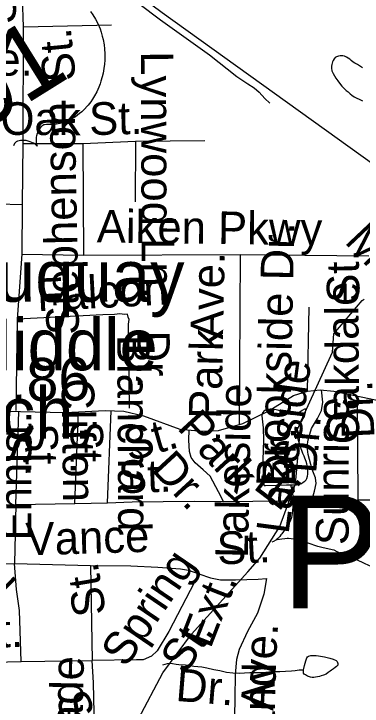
# Model space of a CAD drawing. Extents: x 2001466 to 31450019, y -30647475 to 847247.
# Drawn here: x 2061469 to 2063498, y 665926 to 669956 of the extents above; entities that cross this region are included whole.
import ezdxf

# ---------------------------------------------------------------- set-up
doc = ezdxf.new("R2010")
doc.units = 0
for name, color, linetype in [('Exist Cultural Educational Facility Elementary Label', 7, 'Continuous'), ('Exist Hydrographic Misc Water Feature', 7, 'Continuous'), ('Exist Railroad Mainline', 7, 'Continuous'), ('Exist Road Non-System Type 51', 7, 'Continuous'), ('Exist Road Non-System Type 51 Label', 7, 'Continuous'), ('Exist Road Primary US Shield CELL', 7, 'Continuous'), ('Exist Road Primary US Shield Number Label', 7, 'Continuous'), ('Exist Road Secondary Mileage Hundredths English Label', 7, 'Continuous'), ('Exist Road Secondary Structure Pipe Number Label', 7, 'Continuous'), ('Exist Road Secondary Type 51 Attributed', 7, 'Continuous'), ('Exist Road Secondary Type 51 Label', 7, 'Continuous')]:
    doc.layers.add(name, color=color, linetype=linetype)

msp = doc.modelspace()

# ---------------------------------------------------------------- linework, layer by layer
at = {"layer": 'Exist Hydrographic Misc Water Feature'}
for points in [[(2063500, 669641), (2063483.8, 669653), (2063471.7, 669661), (2063455.7, 669668.9), (2063445.9, 669674.9), (2063433.8, 669684.9), (2063425.8, 669690.9), (2063417.8, 669696.9), (2063407.7, 669702.9), (2063395.8, 669708.8), (2063385.8, 669710.8), (2063377.8, 669710.8), (2063369.8, 669710.8), (2063359.8, 669708.7), (2063349.9, 669704.7), (2063341.7, 669700.7), (2063335.8, 669694.7), (2063329.8, 669684.7), (2063325.7, 669676.7), (2063322, 669660.7), (2063320, 669650.7), (2063320, 669638.7), (2063322, 669624.6), (2063330, 669608.8), (2063338, 669594.7), (2063346, 669580.7), (2063356.1, 669564.8), (2063366.1, 669552.8), (2063380.1, 669534.8), (2063396.3, 669518.8), (2063406.1, 669508.8), (2063416.1, 669500.9), (2063428.2, 669490.9), (2063438.1, 669482.9), (2063452.2, 669473), (2063468.2, 669465), (2063480.1, 669459.1), (2063492.2, 669453.1), (2063500.2, 669449.1)], [(2063084.3, 667151.8), (2063109.2, 667219.4), (2063142.2, 667586.2), (2063325.3, 667986), (2063333.3, 668094.1), (2063499.2, 668287.6), (2063510.6, 668294.9)], [(2063167.4, 667656.8), (2063163.5, 667654.8), (2063149.6, 667646.8), (2063135.6, 667636.7), (2063129.7, 667632.7), (2063121.7, 667628.7), (2063109.6, 667624.7), (2063095.7, 667622.7), (2063081.7, 667624.7), (2063069.6, 667626.7), (2063057.7, 667630.6), (2063045.6, 667634.6), (2063035.6, 667638.6), (2063013.6, 667646.6), (2062997.6, 667650.5), (2062985.5, 667652.5), (2062975.7, 667652.5), (2062965.6, 667652.4), (2062947.6, 667652.4), (2062939.6, 667648.4), (2062931.6, 667646.4), (2062925.7, 667642.4), (2062919.7, 667636.4), (2062915.6, 667630.4), (2062913.6, 667616.4), (2062921.8, 667546.3), (2062923.8, 667474.4), (2062920.1, 667360.4), (2062924.2, 667296.4), (2062924.4, 667240.5), (2062926.3, 667214.5), (2062928.3, 667210.5), (2062936.3, 667210.5), (2063058.3, 667214.7), (2063080.3, 667214.7)], [(2063080.3, 667214.7), (2063096.3, 667214.8), (2063116.4, 667214.8), (2063130.3, 667216.9), (2063144.5, 667222.9), (2063154.3, 667230.9), (2063164.3, 667234.9), (2063172.3, 667242.9), (2063176.2, 667250.9), (2063180.3, 667264.9), (2063182.2, 667276.9), (2063182.2, 667286.9), (2063182.2, 667304.9), (2063180.1, 667318.9), (2063176, 667336.9), (2063172.1, 667350.9), (2063168, 667360.9), (2063164.1, 667368.9), (2063160, 667380.9), (2063152, 667396.9), (2063147.9, 667414.9), (2063144, 667424.8), (2063139.9, 667436.8), (2063135.8, 667448.8), (2063131.9, 667460.8), (2063127.8, 667472.8), (2063125.8, 667480.8), (2063123.9, 667492.8), (2063121.9, 667506.8), (2063119.8, 667522.7), (2063119.8, 667530.8), (2063121.7, 667538.8), (2063125.8, 667546.7), (2063129.7, 667554.8), (2063135.8, 667566.8), (2063145.7, 667582.8), (2063155.5, 667600.8), (2063161.7, 667612.8), (2063165.6, 667626.8), (2063167.6, 667636.8), (2063169.5, 667648.8), (2063167.4, 667656.8)], [(2063080.3, 667214.7), (2063090.3, 667178.8), (2063094.4, 667146.8), (2063096.5, 667120.8), (2063094.6, 667100.8), (2063094.6, 667084.8), (2063092.6, 667066.8), (2063090.5, 667046.8), (2063086.8, 667024.8), (2063078.8, 667002.8), (2063070.6, 666988.8), (2063068.8, 666980.8), (2063060.8, 666972.8), (2063054.8, 666960.7), (2063046.8, 666950.7), (2063040.9, 666942.7), (2063030.9, 666928.7), (2063024.9, 666922.7), (2063018.8, 666914.7), (2063007.1, 666902.7), (2063000.9, 666898.7), (2062995, 666892.7)], [(2062831.5, 666709), (2062902.3, 666787.3), (2063018.1, 666971.9), (2063084.3, 667151.8)], [(2062995, 666892.7), (2062981, 666884.6), (2062973, 666880.6)], [(2063323.1, 666835.3), (2063263, 666849.2), (2063241, 666855.1), (2063223, 666861.1), (2063201, 666869.1), (2063177.1, 666877), (2063165, 666881), (2063153.1, 666884.9), (2063143, 666888.9), (2063129.1, 666892.9), (2063105.1, 666898.8), (2063085, 666900.8), (2063069, 666902.8), (2063061, 666902.8), (2063047.1, 666900.7), (2063031.1, 666898.7), (2063016.9, 666896.7), (2063003, 666894.7), (2062995, 666892.7)], [(2063899.3, 666648.4), (2063845.1, 666650.3), (2063821.1, 666654.3), (2063779.3, 666662.2), (2063755.3, 666668.1), (2063727.2, 666674), (2063701.2, 666680), (2063681.3, 666684), (2063657.3, 666691.9), (2063627.1, 666703.9), (2063599.1, 666717.8), (2063573, 666731.8), (2063541, 666743.7), (2063509, 666757.6), (2063471.1, 666775.5), (2063427, 666795.5), (2063393, 666807.4), (2063366.9, 666819.4), (2063353, 666825.4), (2063334.9, 666833.3), (2063323.1, 666835.3)], [(2061642.8, 664933.9), (2061722.2, 665292.2), (2061763.2, 665360.3), (2062055.2, 665475.8), (2062121.2, 665612.2), (2062196.3, 665853.5), (2062337.2, 666119.6), (2062503.3, 666345.9), (2062831.5, 666709)], [(2063156.3, 666137.1), (2063158.4, 666145.1), (2063162.3, 666163.1), (2063166.2, 666177.1), (2063170.3, 666191.1), (2063174.2, 666201.1), (2063176.2, 666207.1), (2063180.1, 666213.1), (2063186.1, 666217.2), (2063200, 666221.2), (2063216, 666221.2), (2063230.2, 666221.2), (2063244.1, 666219.2), (2063256, 666217.3), (2063278.1, 666213.3), (2063310.1, 666205.4), (2063330.2, 666199.4), (2063346.2, 666191.4), (2063352.2, 666185.5), (2063356.3, 666175.5), (2063356.3, 666165.5), (2063348.3, 666157.5), (2063342.1, 666151.4), (2063332.3, 666143.4), (2063320.2, 666135.4), (2063312.4, 666129.4), (2063300.3, 666121.4), (2063288.4, 666113.4), (2063272.4, 666107.4), (2063260.3, 666103.3), (2063250.3, 666099.3), (2063238.4, 666097.3), (2063226.3, 666095.2), (2063216.4, 666093.2), (2063206.4, 666093.2), (2063198.4, 666095.2), (2063186.3, 666099.2), (2063180.3, 666101.2), (2063174.4, 666105.2), (2063168.2, 666109.1), (2063160.2, 666113.1), (2063156.3, 666119.1), (2063156.3, 666131.1), (2063156.3, 666137.1)], [(2062336.5, 666167.6), (2062364.4, 666173.7), (2062378.4, 666175.7), (2062394.4, 666173.7), (2062414.3, 666171.7), (2062430.3, 666169.7), (2062470.2, 666167.8), (2062496.3, 666163.8), (2062518.4, 666159.9), (2062540.4, 666158), (2062564.4, 666156), (2062594.3, 666150), (2062634.5, 666140.1), (2062668.5, 666134.2), (2062708.5, 666124.3), (2062744.4, 666120.4), (2062782.5, 666118.4), (2062812.5, 666120.5), (2062844.3, 666122.6), (2062884.2, 666122.6), (2062918.3, 666122.7), (2062954.4, 666126.7), (2062984.3, 666128.8), (2063018.3, 666128.9), (2063052.4, 666130.9), (2063086.4, 666131), (2063108.4, 666133.1), (2063132.4, 666137.1), (2063156.3, 666137.1)]]:
    msp.add_lwpolyline(points, dxfattribs=at)
at = {"layer": 'Exist Railroad Mainline'}
msp.add_lwpolyline([(2061940.4, 670256.2), (2062333, 669963.3), (2064007.3, 668762.3), (2064227.5, 668602.6), (2064343.6, 668518.5), (2064545.6, 668362.6), (2064637.6, 668286.5), (2064715.6, 668206.6), (2064728.2, 668192.2), (2068257.7, 663344.7), (2068669, 662748.9)], dxfattribs=at)
at = {"layer": 'Exist Road Non-System Type 51'}
for p, q in [((2061524.6, 669879.1), (2061513, 670249.3)), ((2061523.3, 669201.9), (2061524.6, 669879.1)), ((2061524.6, 669879.1), (2062037.8, 669892.4)), ((2062177.8, 669214), (2062582.7, 669218)), ((2061519.8, 668845.2), (2061523.3, 669201.9)), ((2061523.3, 669201.9), (2061870.7, 669200.6)), ((2061870.7, 669200.6), (2062177.8, 669214)), ((2061870.7, 669200.6), (2061875.3, 668551)), ((2062177.8, 669214), (2062176, 668861.2)), ((2061099.1, 668860), (2061519.8, 668845.2)), ((2061517.1, 668557.7), (2061519.8, 668845.2)), ((2061491.2, 668178), (2061517.1, 668557.7)), ((2061517.1, 668557.7), (2061875.3, 668551)), ((2061875.3, 668551), (2062789.1, 668555.5)), ((2062783.6, 667566.2), (2062789.1, 668555.5)), ((2062789.1, 668555.5), (2063537.5, 668547.5)), ((2063179.5, 667759.8), (2063190, 668248)), ((2061482.4, 667646.2), (2061491.2, 668178)), ((2061481.3, 667099.6), (2061473.8, 666757.3))]:
    msp.add_line(p, q, dxfattribs=at)
for points in [[(2061867.9, 670256.1), (2062078.5, 670106.1), (2062322.7, 669921.2), (2062608.6, 669717.3), (2062768, 669590.1), (2062833.1, 669548.8), (2062868.6, 669524.1), (2062898.1, 669499.5), (2062931.4, 669462.8), (2062960.8, 669436.2)], [(2062142.7, 667660.8), (2062138.1, 668124.9), (2062136.6, 668148.9), (2062141.2, 668176.8), (2062135.5, 668190.9), (2062131.8, 668207), (2062113.8, 668205.4), (2062085.9, 668209.9), (2062055.8, 668206.6), (2061987.7, 668203.9), (2061491.2, 668178)], [(2063205.8, 667122.4), (2063220.5, 667178.5), (2063229.8, 667222.7), (2063225.8, 667254.8), (2063207.1, 667304.2), (2063183.1, 667391.1), (2063177.7, 667436.6), (2063184.4, 667476.7), (2063203.1, 667542.2), (2063237.9, 667601.1), (2063261.9, 667646.5), (2063268.6, 667694.7), (2063262.3, 667767.3)], [(2063475.7, 667126.4), (2063471.7, 667730.7)], [(2061481.3, 667099.6), (2061499.2, 667641.4)], [(2061825.3, 667105), (2061846, 667639.7)], [(2062015.1, 667110.3), (2062036.9, 667645.7)], [(2062691.3, 667118.4), (2062661.9, 667174.5), (2062612.4, 667265.5), (2062572.3, 667301.6), (2062525.6, 667343), (2062501.5, 667373.8), (2062493.5, 667408.5), (2062488.2, 667474.1), (2062489.8, 667533.6)], [(2062691.3, 667118.4), (2063205.8, 667122.4)], [(2063205.8, 667122.4), (2063475.7, 667126.4)], [(2063475.7, 667126.4), (2063685.6, 667127.7)], [(2060962, 667093), (2061481.3, 667099.6)], [(2061481.3, 667099.6), (2061825.3, 667105)], [(2061825.3, 667105), (2062015.1, 667110.3)], [(2062015.1, 667110.3), (2062158.1, 667115.7), (2062518.9, 667119.7), (2062691.3, 667118.4)], [(2061115.7, 666749.3), (2061473.8, 666757.3)], [(2061511, 666186.1), (2061501.6, 666483), (2061485.6, 666606), (2061473.8, 666757.3)], [(2061473.8, 666757.3), (2061915.9, 666745)], [(2061915.9, 666745), (2061925.3, 666191.4)], [(2061915.9, 666745), (2062150.8, 666742.4), (2062308.5, 666735.7), (2062440.8, 666725), (2062487.6, 666717), (2062546.4, 666696.9)], [(2062546.4, 666696.9), (2062371.3, 666359.9), (2062304.5, 666248.9), (2062271.1, 666218.2), (2062223, 666196.8), (2062182.9, 666195.5), (2061925.3, 666191.4)], [(2062546.4, 666696.9), (2062614.8, 666673.1), (2062673.6, 666661.1), (2062760.5, 666661.1), (2062892.8, 666666.4), (2062940.9, 666669.1), (2062924.9, 666578.2), (2062888.8, 666468.5), (2062830, 666360.2), (2062781.9, 666256.7), (2062767.2, 666197.9), (2062757.8, 666111), (2062756.5, 665974.6), (2062753.8, 665863.6)], [(2061189.2, 666178.1), (2061511, 666186.1)], [(2061511, 666186.1), (2061925.3, 666191.4)], [(2061517.5, 665418.2), (2061547.6, 665554), (2061552, 665573.9), (2061556.3, 665587.8), (2061562.4, 665593.7), (2061570.4, 665595.5), (2061606.2, 665586.8), (2061803.4, 665544.8), (2061831.4, 665544.2), (2061851.5, 665549.8), (2061863.5, 665551.6), (2061877.7, 665561.3), (2061888.3, 665589.1), (2061895.2, 665634.9), (2061927.1, 665762.2), (2061937.8, 665887.9), (2061932.5, 666061.7), (2061925.3, 666191.4)]]:
    msp.add_lwpolyline(points, dxfattribs=at)
at = {"layer": 'Exist Road Primary US Shield CELL'}
msp.add_lwpolyline([(2061915.3, 669969.8), (2061930, 669949.9), (2061945.8, 669924.7), (2061958.8, 669899.5), (2061971.7, 669868.7), (2061978.4, 669849.6), (2061984.8, 669826.5), (2061989.8, 669806.2), (2061995.3, 669775), (2061997.7, 669751.5), (2061999.4, 669723.2), (2061999.5, 669705.5), (2061998.9, 669686.1), (2061997.2, 669663.3), (2061994.2, 669638.1), (2061989.1, 669610.4), (2061984.2, 669589.3), (2061976.7, 669563.5), (2061971.7, 669548.5), (2061963.9, 669528.3), (2061952.1, 669502.3), (2061939.4, 669478.5), (2061927.9, 669459.3), (2061917, 669443.6), (2061902.2, 669424.2), (2061875.5, 669395.2), (2061865.3, 669385.4), (2061852.7, 669374.7), (2061840.5, 669365.3), (2061828.3, 669356.6), (2061811.3, 669346), (2061793.6, 669336.8), (2061776.2, 669329.2), (2061757.4, 669322.3), (2061736.8, 669316.6), (2061717.1, 669313), (2061696.2, 669310.9), (2061658.6, 669311.1), (2061648.2, 669310.3), (2061643.1, 669308.8), (2061632.4, 669302.8), (2061623.9, 669294.6), (2061616.3, 669284.4), (2061612.2, 669277.4), (2061607.5, 669267), (2061604.3, 669258.3), (2061601.3, 669246.5), (2061599.8, 669237.4), (2061598.8, 669230.3), (2061598.6, 669213.6), (2061599.5, 669206.2), (2061601.2, 669197.1), (2061605.5, 669184.7), (2061593.5, 669196.2), (2061583.9, 669202.8), (2061574.4, 669207.6), (2061565.3, 669211.4), (2061552.3, 669215.5), (2061541.3, 669217.8), (2061528.9, 669219.4), (2061516.8, 669219.2), (2061507.6, 669218.4), (2061499.6, 669216.9), (2061490.5, 669213.9), (2061483.8, 669210.4), (2061478.6, 669207), (2061472.3, 669200.8), (2061466.9, 669187.5)], dxfattribs=at)
at = {"layer": 'Exist Road Secondary Type 51 Attributed'}
msp.add_lwpolyline([(2059511, 667649), (2060002.9, 667648.9), (2060717, 667648.9), (2061331.8, 667644.6), (2061768.3, 667636.2), (2062000.5, 667646.7), (2062109.2, 667643.6), (2062225.3, 667616.1), (2062435.9, 667538), (2062567.9, 667527.4), (2062660.7, 667531.6), (2062803.2, 667571.8), (2062951.5, 667642.5), (2063098.3, 667734.4), (2063179.5, 667759.8), (2063253.4, 667768.2), (2063333.7, 667759.8), (2063539, 667716.5), (2063856.7, 667648.9), (2064013.9, 667620.3), (2064115.4, 667601.2)], dxfattribs=at)

# ---------------------------------------------------------------- texts
at = {"layer": 'Exist Cultural Educational Facility Elementary Label'}
for s, p in [('Fuquay', (2061125.9, 668279.9)), ('Middle', (2061125.9, 667881.4)), ('Sch.', (2061125.9, 667483))]:
    msp.add_text(s, height=300, dxfattribs=at).set_placement(p)
at = {"layer": 'Exist Road Non-System Type 51 Label'}
for s, rotation, p in [(' St.', 90.0401, (2061481.2, 669826.1)), ('St.', 95.5966, (2061830.9, 669569.9)), ('Lynwood Ln.', 270.2227, (2062209.2, 669737.7)), ('Oak', 359.7094, (2061391.6, 669251.6)), ('Stephenson', 91.1203, (2061849.6, 668089.1)), (' St.', 1.459, (2061839.4, 669247.6)), ('Aiken Pkwy', 359.2413, (2061951.6, 668625.3)), ('Meeting St.', 313.3516, (2063390.7, 668626.3)), ('Brookside Dr.', 88.8336, (2063072.1, 667202.4)), ('Ave.', 88.8338, (2062687.6, 668060.1)), (' St.', 91.1956, (2063485.6, 668205.3)), ('Falcon', 2.9881, (2061608.2, 668224.4)), ('Oakdale', 90.3403, (2063481.4, 667451.4)), ('Dr.', 270.5622, (2062187.5, 668111.6)), ('Park', 88.8338, (2062678.2, 667596.5)), ('Blanchard', 270.3246, (2062071.3, 668087.2)), ('Lakeside', 82.5041, (2063069.2, 666923.6)), ('Clifton', 270.743, (2061747.5, 667833.9)), ('Lakeside', 88.8245, (2062832.3, 666786.3)), ('Dr.', 92.5465, (2063570.8, 667487.7)), ('Sunrise', 89.8263, (2063419.3, 666863.3)), ('Park ', 312.6078, (2062415.7, 667542.3)), (' St.', 89.8945, (2061571.5, 667261.9)), (' St.', 270.3246, (2061798.5, 667657.1)), ('Dr.', 85.1951, (2063229.9, 667277.4)), (' St.', 270.743, (2061533.7, 667642.2)), ('Dr.', 88.8245, (2063106.6, 667211.3)), ('Ennis', 89.8945, (2061570.8, 666890.3)), ('Dr.', 312.6078, (2062263.3, 667303)), (' St.', 1.8767, (2062009.2, 667162.6)), ('E. ', 52.7723, (2063013, 667052.5)), ('Broad', 315.8105, (2060869.1, 666982.1)), ('Vance', 1.7541, (2061540.7, 666803.1)), (' St.', 2.8924, (2062587.3, 666746)), ('Spring', 55.7568, (2062122.2, 666144.6)), (' St.', 99.728, (2062019.9, 666396.5)), ('Ext.', 68.5559, (2062614.3, 666255.8)), (' St.', 1.0235, (2061142.7, 666264.4)), ('St.', 55.7568, (2062467.6, 666106.4)), ('Ave.', 86.7459, (2062980.2, 665898.3)), ('Wade', 88.8344, (2061864.3, 665552.3)), ('England', 88.807, (2062977.3, 665245.7)), ('Dr.', 355.3627, (2062408, 665957.4)), (' St.', 292.7956, (2061680, 666034))]:
    msp.add_text(s, height=190, rotation=rotation, dxfattribs=at).set_placement(p)
msp.add_text('Ave.', height=190, dxfattribs=at).set_placement((2061070.8, 669596.1))
at = {"layer": 'Exist Road Primary US Shield Number Label'}
msp.add_text('401', height=425, rotation=31.918, dxfattribs=at).set_placement((2060998.3, 669090.1))
at = {"layer": 'Exist Road Secondary Mileage Hundredths English Label'}
msp.add_text('.86', height=250, rotation=0.767, dxfattribs=at).set_placement((2061451.2, 667700.6))
at = {"layer": 'Exist Road Secondary Structure Pipe Number Label'}
msp.add_text('P642', height=656.17, dxfattribs=at).set_placement((2063026.2, 666495.1))
at = {"layer": 'Exist Road Secondary Type 51 Label'}
msp.add_text('St.', height=190, rotation=16.0911, dxfattribs=at).set_placement((2062141, 667349.2))

doc.saveas('drawing.dxf')
